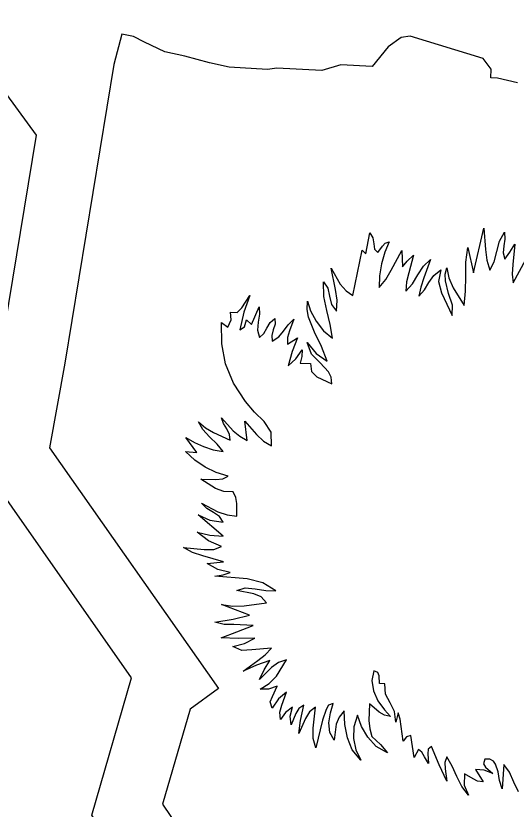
# Model space of a CAD drawing. Extents: x 1581789 to 1622364, y 1043167 to 1103486.
# Drawn here: x 1608832.663 to 1608834.591, y 1092756.203 to 1092759.263 of the extents above; entities that cross this region are included whole.
import ezdxf

# ---------------------------------------------------------------- set-up
doc = ezdxf.new("R2010")
doc.units = 0
doc.layers.add('RD_PD_ALT1_TX', color=7, linetype='Continuous')

msp = doc.modelspace()

# ---------------------------------------------------------------- linework, layer by layer
at = {"layer": 'RD_PD_ALT1_TX'}
for p, q in [((1608833.0715, 1092759.1916), (1608833.0403, 1092759.0748)), ((1608833.1165, 1092759.1828), (1608833.0715, 1092759.1916)), ((1608833.1583, 1092759.1608), (1608833.1165, 1092759.1828)), ((1608833.2365, 1092759.1233), (1608833.1583, 1092759.1608)), ((1608834.1473, 1092759.1797), (1608834.0972, 1092759.1432)), ((1608834.1818, 1092759.1846), (1608834.1473, 1092759.1797)), ((1608834.4641, 1092759.0983), (1608834.1818, 1092759.1846)), ((1608834.0972, 1092759.1432), (1608834.0361, 1092759.0675)), ((1608833.3135, 1092759.1066), (1608833.2365, 1092759.1233)), ((1608833.4084, 1092759.0817), (1608833.3135, 1092759.1066)), ((1608834.4944, 1092759.0566), (1608834.4641, 1092759.0983)), ((1608833.0403, 1092759.0748), (1608832.851, 1092757.9226)), ((1608833.4853, 1092759.0645), (1608833.4084, 1092759.0817)), ((1608833.9154, 1092759.0741), (1608833.8421, 1092759.0518)), ((1608834.0361, 1092759.0675), (1608833.9154, 1092759.0741)), ((1608833.6323, 1092759.0563), (1608833.4853, 1092759.0645)), ((1608833.668, 1092759.0611), (1608833.6323, 1092759.0563)), ((1608833.8421, 1092759.0518), (1608833.668, 1092759.0611)), ((1608834.4929, 1092759.0233), (1608834.4944, 1092759.0566)), ((1608834.5192, 1092759.0226), (1608834.4929, 1092759.0233)), ((1608834.596, 1092759.0048), (1608834.5192, 1092759.0226)), ((1608834.0114, 1092758.3447), (1608834.0265, 1092758.4259)), ((1608834.4265, 1092758.271), (1608834.4657, 1092758.4441)), ((1608833.9608, 1092758.184), (1608833.9968, 1092758.3587)), ((1608833.9968, 1092758.3587), (1608834.0114, 1092758.3447)), ((1608834.1506, 1092758.3575), (1608834.1531, 1092758.295)), ((1608834.5786, 1092758.2328), (1608834.6285, 1092758.3232)), ((1608833.5706, 1092758.0728), (1608833.6003, 1092758.14)), ((1608832.851, 1092757.9226), (1608832.7921, 1092757.5965)), ((1608833.7586, 1092757.9228), (1608833.798, 1092757.9223)), ((1608833.5541, 1092757.6247), (1608833.5454, 1092757.6991)), ((1608833.3605, 1092757.5787), (1608833.3181, 1092757.6369)), ((1608832.7921, 1092757.5965), (1608833.4433, 1092756.6684)), ((1608833.4615, 1092757.2553), (1608833.3658, 1092757.3385)), ((1608834.0852, 1092756.6862), (1608834.0636, 1092756.6873)), ((1608833.4433, 1092756.6684), (1608833.3341, 1092756.5887)), ((1608833.3341, 1092756.5887), (1608833.2283, 1092756.2225)), ((1608834.0838, 1092756.5862), (1608834.1071, 1092756.5597)), ((1608833.8444, 1092756.5459), (1608833.819, 1092756.4388)), ((1608834.2141, 1092756.4327), (1608834.1972, 1092756.4021)), ((1608834.5435, 1092756.3753), (1608834.5371, 1092756.2815)), ((1608834.4338, 1092756.3553), (1608834.4638, 1092756.3088)), ((1608833.2283, 1092756.2225), (1608834.0238, 1092755.0427))]:
    msp.add_line(p, q, dxfattribs=at)
for points in [[(1608839.3833, 1092749.6969), (1608835.3594, 1092755.2117), (1608835.3298, 1092755.1729), (1608835.4227, 1092754.9544), (1608835.3562, 1092754.8357), (1608835.3825, 1092754.7311), (1608835.3722, 1092754.5741), (1608835.1884, 1092754.3624), (1608834.5821, 1092754.3943), (1608833.9939, 1092754.7937), (1608833.8862, 1092754.8003), (1608832.9559, 1092756.1799), (1608833.1086, 1092756.71), (1608832.5273, 1092757.5381), (1608832.6046, 1092757.9652), (1608832.7419, 1092758.8029), (1608828.4898, 1092764.6368)], [(1608834.0265, 1092758.4259), (1608834.0389, 1092758.4062), (1608834.0419, 1092758.3837), (1608834.045, 1092758.3632), (1608834.0574, 1092758.3495), (1608834.0763, 1092758.3746), (1608834.0855, 1092758.3863), (1608834.101, 1092758.3916), (1608834.0843, 1092758.3507), (1608834.0716, 1092758.3063), (1608834.0641, 1092758.2603), (1608834.0626, 1092758.2147), (1608834.0879, 1092758.2459), (1608834.1096, 1092758.282), (1608834.1506, 1092758.3575)], [(1608834.4657, 1092758.4441), (1608834.4728, 1092758.3616), (1608834.4781, 1092758.321), (1608834.4891, 1092758.2815), (1608834.5065, 1092758.314), (1608834.5162, 1092758.3537), (1608834.5263, 1092758.3942), (1608834.5456, 1092758.4281), (1608834.5469, 1092758.4013), (1608834.5431, 1092758.3752), (1608834.5413, 1092758.3492), (1608834.5473, 1092758.3239), (1608834.5668, 1092758.3515), (1608834.5852, 1092758.3827), (1608834.5775, 1092758.3043), (1608834.575, 1092758.2669), (1608834.5786, 1092758.2328)], [(1608834.1531, 1092758.295), (1608834.1705, 1092758.3166), (1608834.1948, 1092758.3397), (1608834.177, 1092758.2718), (1608834.1681, 1092758.2371), (1608834.1658, 1092758.2008), (1608834.1915, 1092758.2294), (1608834.2124, 1092758.2639), (1608834.2337, 1092758.2978), (1608834.2601, 1092758.3234), (1608834.2346, 1092758.2524), (1608834.223, 1092758.2167), (1608834.2154, 1092758.181), (1608834.2381, 1092758.2055), (1608834.2546, 1092758.2338), (1608834.273, 1092758.2616), (1608834.3003, 1092758.2825), (1608834.292, 1092758.2383), (1608834.3025, 1092758.194), (1608834.3435, 1092758.1071), (1608834.3449, 1092758.1466), (1608834.3305, 1092758.1921), (1608834.3179, 1092758.2413), (1608834.3172, 1092758.2661), (1608834.3234, 1092758.2909), (1608834.3316, 1092758.2518), (1608834.3486, 1092758.2142), (1608834.3901, 1092758.145), (1608834.3955, 1092758.2008), (1608834.3962, 1092758.2568), (1608834.3973, 1092758.3131), (1608834.405, 1092758.3691), (1608834.4265, 1092758.271)], [(1608833.798, 1092757.9223), (1608833.8015, 1092757.8912), (1608833.8229, 1092757.8706), (1608833.8802, 1092757.8436), (1608833.8776, 1092757.8689), (1608833.8674, 1092757.8897), (1608833.8353, 1092757.9242), (1608833.8019, 1092757.9578), (1608833.7854, 1092758.0022), (1608833.8202, 1092757.9598), (1608833.8626, 1092757.9302), (1608833.8406, 1092757.9875), (1608833.813, 1092758.0431), (1608833.791, 1092758.1004), (1608833.7858, 1092758.1307), (1608833.7864, 1092758.1624), (1608833.7983, 1092758.125), (1608833.8198, 1092758.0847), (1608833.8483, 1092758.0476), (1608833.8825, 1092758.019), (1608833.874, 1092758.0728), (1608833.8606, 1092758.1258), (1608833.8499, 1092758.1799), (1608833.8484, 1092758.2362), (1608833.8647, 1092758.2119), (1608833.8718, 1092758.181), (1608833.8792, 1092758.1498), (1608833.899, 1092758.1241), (1608833.9007, 1092758.1659), (1608833.8945, 1092758.207), (1608833.8782, 1092758.2891), (1608833.9123, 1092758.2274), (1608833.9352, 1092758.202), (1608833.9608, 1092758.184)], [(1608833.5454, 1092757.6991), (1608833.5907, 1092757.6479), (1608833.6176, 1092757.6225), (1608833.6479, 1092757.604), (1608833.6465, 1092757.6569), (1608833.6199, 1092757.6975), (1608833.5827, 1092757.7342), (1608833.5479, 1092757.7752), (1608833.5014, 1092757.8457), (1608833.471, 1092757.9201), (1608833.4561, 1092757.9983), (1608833.4558, 1092758.0802), (1608833.4793, 1092758.0622), (1608833.4925, 1092758.0896), (1608833.4904, 1092758.1203), (1608833.5159, 1092758.1186), (1608833.5336, 1092758.1365), (1608833.5642, 1092758.184), (1608833.541, 1092758.1201), (1608833.5265, 1092758.0511), (1608833.5445, 1092758.0637), (1608833.5518, 1092758.0904), (1608833.5706, 1092758.0728)], [(1608833.6003, 1092758.14), (1608833.6016, 1092758.1118), (1608833.5965, 1092758.0813), (1608833.594, 1092758.0508), (1608833.602, 1092758.0215), (1608833.6186, 1092758.0375), (1608833.6301, 1092758.0583), (1608833.6429, 1092758.0795), (1608833.6612, 1092758.0958), (1608833.6619, 1092758.0731), (1608833.6548, 1092758.0516), (1608833.6486, 1092758.0302), (1608833.6511, 1092758.0078), (1608833.6761, 1092758.0245), (1608833.6948, 1092758.047), (1608833.7121, 1092758.0715), (1608833.7337, 1092758.0928), (1608833.7172, 1092758.0475), (1608833.7101, 1092758.0226), (1608833.7091, 1092757.9961), (1608833.7475, 1092758.0202), (1608833.7271, 1092757.9681), (1608833.7116, 1092757.9133), (1608833.7412, 1092757.9398), (1608833.7667, 1092757.9742), (1608833.7651, 1092757.9493), (1608833.7586, 1092757.9228)], [(1608833.3181, 1092757.6369), (1608833.3509, 1092757.6177), (1608833.3861, 1092757.6013), (1608833.4231, 1092757.5892), (1608833.4615, 1092757.582), (1608833.438, 1092757.6109), (1608833.4092, 1092757.6389), (1608833.383, 1092757.6673), (1608833.3671, 1092757.6973), (1608833.394, 1092757.6739), (1608833.424, 1092757.6552), (1608833.4888, 1092757.6267), (1608833.4856, 1092757.6481), (1608833.4752, 1092757.6692), (1608833.4631, 1092757.6906), (1608833.4553, 1092757.7121), (1608833.5005, 1092757.6624), (1608833.5258, 1092757.6412), (1608833.5541, 1092757.6247)], [(1608833.3658, 1092757.3385), (1608833.4102, 1092757.3169), (1608833.4617, 1092757.3094), (1608833.4481, 1092757.3322), (1608833.4247, 1092757.3473), (1608833.3992, 1092757.3619), (1608833.3788, 1092757.3831), (1608833.4417, 1092757.3498), (1608833.4767, 1092757.3377), (1608833.5144, 1092757.3335), (1608833.514, 1092757.3817), (1608833.511, 1092757.4047), (1608833.5003, 1092757.4262), (1608833.4641, 1092757.4284), (1608833.432, 1092757.4392), (1608833.3756, 1092757.4758), (1608833.4336, 1092757.475), (1608833.4606, 1092757.4774), (1608833.4809, 1092757.4868), (1608833.4349, 1092757.5017), (1608833.392, 1092757.5225), (1608833.3524, 1092757.549), (1608833.3166, 1092757.5818), (1608833.3605, 1092757.5787)], [(1608833.6476, 1092756.8242), (1608833.5717, 1092756.8169), (1608833.5337, 1092756.8154), (1608833.499, 1092756.8297), (1608833.5444, 1092756.8415), (1608833.5841, 1092756.863), (1608833.5196, 1092756.8606), (1608833.4538, 1092756.8631), (1608833.5148, 1092756.8868), (1608833.5777, 1092756.9118), (1608833.5034, 1092756.9146), (1608833.4659, 1092756.9145), (1608833.43, 1092756.9244), (1608833.4996, 1092756.9361), (1608833.5633, 1092756.9513), (1608833.4549, 1092756.9921), (1608833.4986, 1092756.9858), (1608833.542, 1092756.9873), (1608833.6283, 1092756.9987), (1608833.6087, 1092757.0215), (1608833.5795, 1092757.033), (1608833.5149, 1092757.0462), (1608833.5466, 1092757.0565), (1608833.5855, 1092757.0526), (1608833.6262, 1092757.0457), (1608833.6645, 1092757.0454), (1608833.6146, 1092757.0758), (1608833.5542, 1092757.0908), (1608833.4291, 1092757.1015), (1608833.4615, 1092757.1073), (1608833.4889, 1092757.1159), (1608833.4409, 1092757.1274), (1608833.3998, 1092757.1505), (1608833.4627, 1092757.1572), (1608833.383, 1092757.1803), (1608833.3434, 1092757.1925), (1608833.3091, 1092757.2125), (1608833.3879, 1092757.2042), (1608833.4251, 1092757.2041), (1608833.4553, 1092757.2156), (1608833.4046, 1092757.2376), (1608833.3612, 1092757.2713), (1608833.4101, 1092757.2599), (1608833.4615, 1092757.2553)], [(1608833.819, 1092756.4388), (1608833.8084, 1092756.4751), (1608833.8089, 1092756.5146), (1608833.8178, 1092756.5968), (1608833.7942, 1092756.5781), (1608833.7787, 1092756.5519), (1608833.7536, 1092756.4946), (1608833.7593, 1092756.5452), (1608833.7731, 1092756.6038), (1608833.7531, 1092756.5917), (1608833.7414, 1092756.5718), (1608833.7234, 1092756.528), (1608833.7201, 1092756.5617), (1608833.729, 1092756.5964), (1608833.7023, 1092756.5759), (1608833.6831, 1092756.5486), (1608833.6796, 1092756.5772), (1608833.6874, 1092756.6037), (1608833.7059, 1092756.6538), (1608833.6755, 1092756.6282), (1608833.6508, 1092756.5929), (1608833.6428, 1092756.6168), (1608833.6512, 1092756.6372), (1608833.67, 1092756.6772), (1608833.6359, 1092756.6657), (1608833.6046, 1092756.6651), (1608833.6391, 1092756.6878), (1608833.6671, 1092756.7152), (1608833.7062, 1092756.7783), (1608833.675, 1092756.7689), (1608833.6479, 1092756.7497), (1608833.6021, 1092756.7024), (1608833.6203, 1092756.74), (1608833.6412, 1092756.7765), (1608833.5896, 1092756.7577), (1608833.5391, 1092756.7352), (1608833.5956, 1092756.7759), (1608833.6241, 1092756.7986), (1608833.6476, 1092756.8242)], [(1608834.0636, 1092756.6873), (1608834.0631, 1092756.7172), (1608834.0575, 1092756.7304), (1608834.0429, 1092756.7361), (1608834.0347, 1092756.6985), (1608834.0406, 1092756.6592), (1608834.0575, 1092756.621), (1608834.0838, 1092756.5862)], [(1608834.1972, 1092756.4021), (1608834.1853, 1092756.4864), (1608834.1687, 1092756.4813), (1608834.1555, 1092756.4648), (1608834.147, 1092756.5219), (1608834.1443, 1092756.5501), (1608834.1355, 1092756.5744), (1608834.1265, 1092756.5386), (1608834.1223, 1092756.5796), (1608834.1047, 1092756.6133), (1608834.0875, 1092756.6464), (1608834.0852, 1092756.6862)], [(1608834.1071, 1092756.5597), (1608834.083, 1092756.5649), (1608834.063, 1092756.5775), (1608834.0253, 1092756.6094), (1608834.0224, 1092756.5449), (1608834.0265, 1092756.5128), (1608834.0352, 1092756.4825), (1608834.0676, 1092756.4516), (1608834.0948, 1092756.4205), (1608834.0518, 1092756.4441), (1608834.0191, 1092756.4802), (1608833.9953, 1092756.5222), (1608833.979, 1092756.5658), (1608833.9656, 1092756.5209), (1608833.9643, 1092756.4759), (1608833.9735, 1092756.4321), (1608833.9923, 1092756.3913), (1608833.9593, 1092756.4311), (1608833.9403, 1092756.4782), (1608833.9309, 1092756.5298), (1608833.9277, 1092756.5818), (1608833.9093, 1092756.5581), (1608833.8975, 1092756.5301), (1608833.8897, 1092756.4695), (1608833.8728, 1092756.4988), (1608833.8694, 1092756.5354), (1608833.8753, 1092756.5749), (1608833.8856, 1092756.611), (1608833.8682, 1092756.6043), (1608833.8589, 1092756.5872), (1608833.8444, 1092756.5459)], [(1608834.4638, 1092756.3088), (1608834.4423, 1092756.3104), (1608834.4254, 1092756.3199), (1608834.3921, 1092756.3392), (1608834.3899, 1092756.296), (1608834.4066, 1092756.2567), (1608834.3809, 1092756.29), (1608834.3618, 1092756.3285), (1608834.3443, 1092756.3687), (1608834.3234, 1092756.4049), (1608834.3164, 1092756.3826), (1608834.3175, 1092756.3586), (1608834.324, 1092756.3104), (1608834.2941, 1092756.3737), (1608834.265, 1092756.445), (1608834.252, 1092756.4336), (1608834.2505, 1092756.4167), (1608834.2534, 1092756.3787), (1608834.2381, 1092756.4052), (1608834.2277, 1092756.4228), (1608834.2141, 1092756.4327)], [(1608834.5371, 1092756.2815), (1608834.526, 1092756.313), (1608834.5209, 1092756.3465), (1608834.5116, 1092756.3763), (1608834.5028, 1092756.3877), (1608834.4891, 1092756.3956), (1608834.4703, 1092756.3962), (1608834.4645, 1092756.3771), (1608834.4728, 1092756.3643), (1608834.5008, 1092756.3402), (1608834.4675, 1092756.3526), (1608834.4338, 1092756.3553)], [(1608834.5999, 1092756.2694), (1608834.5821, 1092756.3074), (1608834.5656, 1092756.3449), (1608834.5435, 1092756.3753)]]:
    msp.add_lwpolyline(points, dxfattribs=at)

doc.saveas('drawing.dxf')
